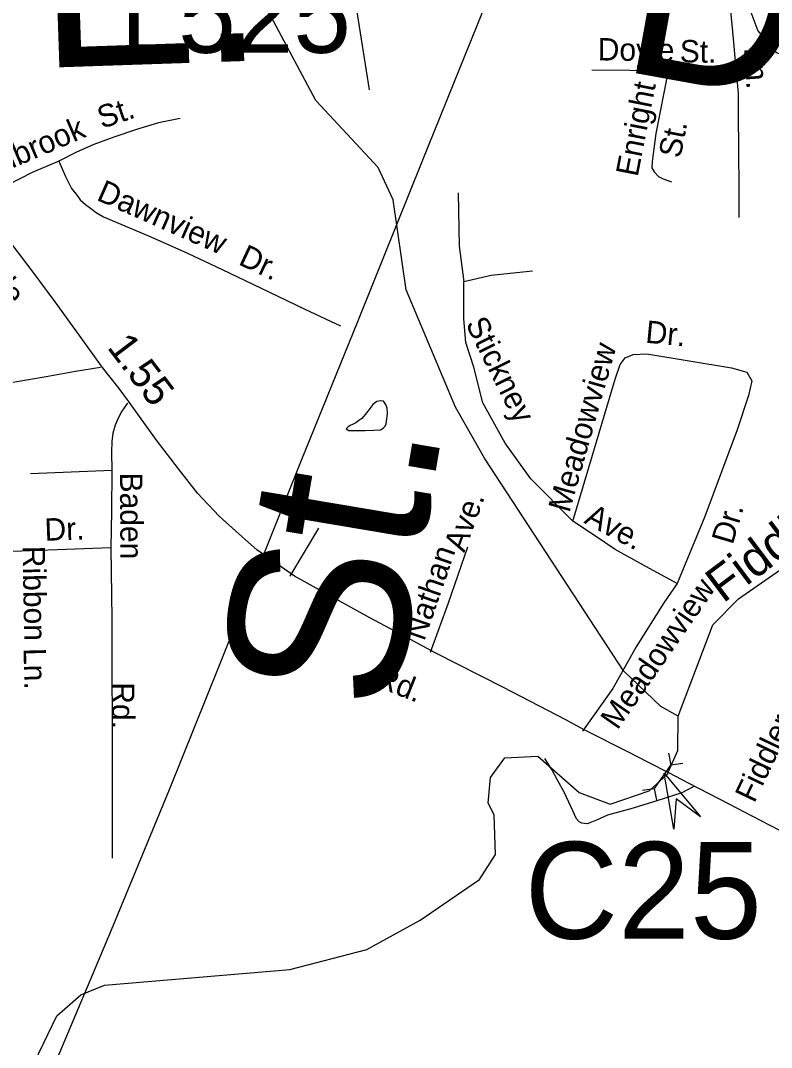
# Model space of a CAD drawing. Extents: x 1553981 to 1780076, y 812965 to 996873.
# Drawn here: x 1634903 to 1635301, y 845725 to 846269 of the extents above; entities that cross this region are included whole.
import ezdxf

# ---------------------------------------------------------------- set-up
doc = ezdxf.new("R2010")
doc.units = 0
for name, color, linetype in [('Exist Hydrographic Creek Single Shore', 7, 'Continuous'), ('Exist Hydrographic Creek Single Shore Label', 7, 'Continuous'), ('Exist Hydrographic Misc Water Feature', 7, 'Continuous'), ('Exist Road Non-System Type 51 Label', 7, 'Continuous'), ('Exist Road Primary Interstate Structure Cantilever Sign Number Label', 7, 'Continuous'), ('Exist Road Primary NC Attributed', 7, 'Continuous'), ('Exist Road Primary NC Label', 7, 'Continuous'), ('Exist Road Primary NC Service Mileage Hundredths English Label', 7, 'Continuous'), ('Exist Road Secondary Structure Culvert Attributed CELL', 7, 'Continuous'), ('Exist Road Secondary Structure Culvert CELL', 7, 'Continuous'), ('Exist Road Secondary Structure Culvert Number Label', 7, 'Continuous'), ('Exist Utilities Electrical Transmission Line', 7, 'Continuous'), ('Map Preparation Border County Name Lower Right Label', 7, 'Continuous')]:
    doc.layers.add(name, color=color, linetype=linetype)

msp = doc.modelspace()

# ---------------------------------------------------------------- linework, layer by layer
at = {"layer": 'Exist Hydrographic Creek Single Shore'}
for points in [[(1635251.23, 845900.49), (1635241.98, 845905.61), (1635222.36, 845924.47), (1635148.73, 846037.17), (1635133.36, 846064.15), (1635107.11, 846126.24), (1635100.35, 846173.96), (1635092.23, 846190.95), (1635059.23, 846226.51), (1635014.48, 846310.71), (1634938.4, 846360.17), (1634946.3, 846370.23), (1634946.3, 846412.62), (1634889.57, 846459.33), (1634877.36, 846479.45), (1634841.23, 846557.55), (1634830.22, 846595.11), (1634817.1, 846624.51), (1634780.1, 846674.92), (1634763.85, 846710.53), (1634754.1, 846766.12)], [(1635251.23, 845900.49), (1635269.61, 845948.96), (1635283.24, 845962.63), (1635327.36, 845993.32), (1635420.74, 846041.07), (1635437.61, 846057.56), (1635458.99, 846105.13), (1635468.49, 846118.48), (1635496.86, 846135.14), (1635567.99, 846160.36)], [(1634871.23, 845663.25), (1634902.98, 845702.41), (1634922.1, 845741.82), (1634934.85, 845753.05), (1634947.36, 845758.13), (1635045.48, 845766.4), (1635086.23, 845777.06), (1635114.48, 845792.49), (1635145.98, 845814), (1635154.49, 845827.37), (1635153.73, 845848.31), (1635150.61, 845854.54), (1635151.86, 845868.05), (1635159.36, 845878.56), (1635176.98, 845879.44), (1635198.73, 845860.12), (1635215.24, 845854.04), (1635235.84, 845860.94), (1635245.5, 845869.7), (1635250.99, 845882.45), (1635251.23, 845900.49)]]:
    msp.add_lwpolyline(points, dxfattribs=at)
at = {"layer": 'Exist Hydrographic Misc Water Feature'}
msp.add_lwpolyline([(1635082.12, 846057.08), (1635080.4, 846055.85), (1635078.72, 846055.04), (1635077.5, 846054.42), (1635076.47, 846053.7), (1635075.39, 846052.66), (1635076.82, 846051.77), (1635079.52, 846051.85), (1635085.35, 846051.74), (1635090.01, 846051.98), (1635093.61, 846052.12), (1635094.91, 846052.94), (1635095.98, 846053.99), (1635096.56, 846055.27), (1635096.93, 846057.95), (1635097.2, 846060.75), (1635097.05, 846063.55), (1635096.38, 846065.53), (1635095.19, 846067.26), (1635093.64, 846067.46), (1635091.56, 846067.11), (1635089.53, 846065.47), (1635086.91, 846062.02), (1635084.68, 846059.43), (1635083.68, 846058.16), (1635082.12, 846057.08)], dxfattribs=at)
at = {"layer": 'Exist Road Primary NC Attributed'}
msp.add_lwpolyline([(1635304.79, 845840.21), (1635290.47, 845847.54), (1635278.19, 845854), (1635256.71, 845865.09), (1635246.26, 845870.58), (1635235.44, 845875.97), (1635225.21, 845881.24), (1635201.79, 845893.09), (1635191.67, 845898.69), (1635158.72, 845915.81), (1635122.59, 845934.12), (1635109.45, 845941.22), (1635087.86, 845952.64), (1635047.91, 845974.6), (1635028.04, 845988.6), (1635021.9, 845994.1), (1635008.07, 846006.48), (1634996.6, 846018.65), (1634986.58, 846031.57), (1634974.95, 846046.75), (1634960.09, 846067.32), (1634955.03, 846074), (1634946.31, 846085.2), (1634931.88, 846105.33), (1634921.27, 846119.98), (1634909.53, 846135.59), (1634893.49, 846156.7)], dxfattribs=at)
at = {"layer": 'Exist Road Secondary Structure Culvert Attributed CELL'}
msp.add_lwpolyline([(1635248.98, 845840.77), (1635243.87, 845870.33), (1635263.08, 845847.29), (1635250.16, 845856.72)], close=True, dxfattribs=at)
at = {"layer": 'Exist Road Secondary Structure Culvert CELL'}
for p, q in [((1635246.18, 845880.89), (1635247.41, 845874.66)), ((1635238.67, 845862.33), (1635247.41, 845874.66)), ((1635253.7, 845875.56), (1635247.41, 845874.66)), ((1635232.39, 845861.43), (1635238.67, 845862.33)), ((1635239.91, 845856.1), (1635238.67, 845862.33))]:
    msp.add_line(p, q, dxfattribs=at)
at = {"layer": 'Exist Utilities Electrical Transmission Line'}
msp.add_lwpolyline([(1634884.84, 845629.31), (1634920.94, 845715.84), (1634951.06, 845787.47), (1634981.74, 845861.81), (1635008.31, 845927.48), (1635051.4, 846035.19), (1635081.84, 846110.29), (1635115.63, 846194.12), (1635145.05, 846266.99), (1635174.19, 846339.64), (1635196.63, 846395.09), (1635225.27, 846466.72), (1635235.61, 846492.6), (1635246.94, 846559.2), (1635259.35, 846632.29), (1635266.9, 846675.21)], dxfattribs=at)
at = {"layer": 'Map Preparation Border County Name Lower Right Label'}
for p, q in [((1635245.95, 846242.15), (1635205.49, 846242.55)), ((1635281.93, 846241.57), (1635245.95, 846242.15)), ((1634951.18, 846030.62), (1634908.19, 846028.82)), ((1635060.64, 846000.16), (1635045.58, 845974.64)), ((1634950.77, 845989.64), (1634898.53, 845987.72))]:
    msp.add_line(p, q, dxfattribs=at)
for points in [[(1635191.92, 846408.84), (1635133.33, 846388.45), (1635105.44, 846382.5), (1635090.4, 846378.42), (1635083.51, 846373.72), (1635078.81, 846364.62), (1635077.56, 846314.77), (1635080.7, 846275.75), (1635087.6, 846232.17)], [(1635277.22, 846290.39), (1635278.31, 846281.14), (1635280.02, 846263.1), (1635281.93, 846241.57)], [(1635277.22, 846290.39), (1635286.03, 846283.32), (1635293.4, 846263.35), (1635303.22, 846251.98), (1635333, 846242.76), (1635386.43, 846225.86), (1635398.09, 846221.56), (1635402.7, 846213.88), (1635410.99, 846191.15)], [(1635245.95, 846242.15), (1635239.42, 846208.99), (1635237.42, 846194.27), (1635237.38, 846190.8), (1635238.59, 846188.77), (1635240.79, 846186.23), (1635243.26, 846184.95), (1635247.76, 846183.36)], [(1635281.93, 846241.57), (1635282.98, 846230.29), (1635283.08, 846220.56), (1635283.22, 846199.05), (1635283.43, 846181.06), (1635283.42, 846164.55)], [(1634987.43, 846217.04), (1634975.9, 846214.72), (1634964.35, 846211.15), (1634952.31, 846207.1), (1634941.75, 846203.28), (1634932.44, 846199.17), (1634923.11, 846194.33)], [(1634923.11, 846194.33), (1634909, 846188.29), (1634895.91, 846181.75), (1634879.73, 846172.6)], [(1634923.11, 846194.33), (1634926.72, 846186.25), (1634929.87, 846179.96), (1634932.8, 846176.17), (1634934.53, 846173.89), (1634937.23, 846171.36), (1634939.94, 846169.55), (1634942.9, 846167.27), (1634946.88, 846164.93), (1634954.81, 846161.57), (1634971.92, 846154.29), (1634991.28, 846145.72), (1635009.64, 846136.94), (1635034.42, 846125.28), (1635053.51, 846115.99), (1635072.37, 846107.18)], [(1635134.73, 846177.61), (1635135.26, 846149.42), (1635137.72, 846130.56)], [(1635174.03, 846136.06), (1635152.25, 846133.9), (1635137.72, 846130.56)], [(1635195.52, 846003.77), (1635173.27, 846026.17), (1635159.65, 846045.12), (1635147.69, 846066.4), (1635143.04, 846085.35), (1635138.72, 846098.32), (1635137.72, 846110.95), (1635137.72, 846130.56)], [(1635195.52, 846003.77), (1635217.79, 846079.03), (1635220.45, 846086.68), (1635223.1, 846090.34), (1635227.42, 846092), (1635234.73, 846092.33), (1635279.58, 846085.02), (1635287.55, 846082.69), (1635290.21, 846078.04), (1635288.55, 846070.39), (1635282.57, 846052.1), (1635265.29, 846006.23), (1635250.67, 845970.86)], [(1634892.7, 846076.56), (1634897.97, 846077.23), (1634906, 846078.59), (1634916.52, 846080.43), (1634932.06, 846083.19), (1634945.24, 846085.28)], [(1634959.66, 846066.15), (1634958.99, 846065.51), (1634956.44, 846062.03), (1634954.64, 846058.32), (1634953.06, 846054.6), (1634951.73, 846050.42), (1634951.19, 846045.88), (1634951.1, 846040.38), (1634951.18, 846030.62)], [(1634951.18, 846030.62), (1634951.09, 846009.14), (1634950.77, 845989.64)], [(1635250.67, 845970.86), (1635234.06, 845979.83), (1635217.78, 845988.81), (1635207.48, 845995.79), (1635195.52, 846003.77)], [(1635139.71, 845989.97), (1635129.48, 845960.38), (1635119.82, 845934.29)], [(1634950.77, 845989.64), (1634951.16, 845952.13), (1634951.34, 845869.88), (1634951.36, 845825.39)], [(1635250.67, 845970.86), (1635243.69, 845960.55), (1635229.08, 845937.28), (1635216.67, 845915.12), (1635200.62, 845892.54)], [(1635259.6, 845863.27), (1635253.25, 845860.05), (1635239.45, 845855.5), (1635226.13, 845851.47), (1635213.84, 845848.17), (1635208.05, 845845.51), (1635204.52, 845844.08), (1635203.01, 845843.59), (1635200.27, 845843.89), (1635198.78, 845844.67), (1635197.31, 845846.18), (1635194.42, 845852.74), (1635191.04, 845860.04), (1635187.39, 845866.59), (1635184.24, 845872.38), (1635180.58, 845878.21)]]:
    msp.add_lwpolyline(points, dxfattribs=at)

# ---------------------------------------------------------------- texts
at = {"layer": 'Exist Hydrographic Creek Single Shore Label'}
msp.add_text('Fiddler', height=18.75, rotation=36.8931, dxfattribs=at).set_placement((1635275.01, 845960.01))
at = {"layer": 'Exist Road Non-System Type 51 Label'}
for s, height, rotation, p in [('E.', 95, 1.9459, (1634913.03, 846243.7)), ('Devonshire', 95, 349.7449, (1635218.66, 846242.76)), ('Doyle', 11.875, 359.4379, (1635208.61, 846247.7)), ('St.', 11.875, 359.0754, (1635252.02, 846246.74)), ('Ln.', 11.875, 273.7873, (1635286.11, 846254.24)), ('Enright', 11.875, 78.8657, (1635229.75, 846185.7)), ('St.', 11.875, 18.6274, (1634945.95, 846211.44)), ('Holbrook', 11.875, 23.1883, (1634879.74, 846182.44)), ('St.', 11.875, 78.8657, (1635252.44, 846195.56)), ('Dawnview', 11.875, 336.1173, (1634942.59, 846174.01)), ('Dr.', 11.875, 334.7993, (1635017.74, 846139.93)), ('Stickney', 11.875, 296.5403, (1635138.39, 846108.33)), ('Dr.', 11.875, 354.5227, (1635233.6, 846098.3)), ('Meadowview', 11.875, 74.176, (1635193.6, 846007.85)), ('St.', 95, 80.4418, (1635101.02, 845900.76)), ('Baden', 11.875, 270.2689, (1634955.56, 846029.49)), ('Ave.', 11.875, 69.6854, (1635137.91, 845986.82)), ('Ave.', 11.875, 331.9638, (1635200.88, 846003.04)), ('Dr.', 11.875, 73.4371, (1635280.1, 845990.91)), ('Dr.', 11.875, 2.0995, (1634915.77, 845993.36)), ('Nathan', 11.875, 70.9222, (1635116.69, 845939.88)), ('Ribbon', 11.875, 271.0497, (1634903.92, 845990.62)), ('Meadowview', 11.875, 55.2582, (1635219.07, 845892.83)), ('Ln.', 11.875, 271.3574, (1634904.43, 845936.54)), ('Rd.', 11.875, 269.8939, (1634951.31, 845918.51)), ('Fiddlers', 11.875, 64.5261, (1635291.58, 845854.11))]:
    msp.add_text(s, height=height, rotation=rotation, dxfattribs=at).set_placement(p)
at = {"layer": 'Exist Road Primary Interstate Structure Cantilever Sign Number Label'}
msp.add_text('L525', height=41.01, dxfattribs=at).set_placement((1634955.88, 846251.74))
at = {"layer": 'Exist Road Primary NC Label'}
for s, rotation, p in [('Thomasville', 306.7328, (1634846.04, 846185.14)), ('Rd.', 338.3737, (1635090.02, 845916.7))]:
    msp.add_text(s, height=11.875, rotation=rotation, dxfattribs=at).set_placement(p)
at = {"layer": 'Exist Road Primary NC Service Mileage Hundredths English Label'}
msp.add_text('1.55', height=15.625, rotation=307.1645, dxfattribs=at).set_placement((1634948.34, 846095.76))
at = {"layer": 'Exist Road Secondary Structure Culvert Number Label'}
msp.add_text('C25', height=51.263, dxfattribs=at).set_placement((1635169.88, 845782.71))

doc.saveas('drawing.dxf')
